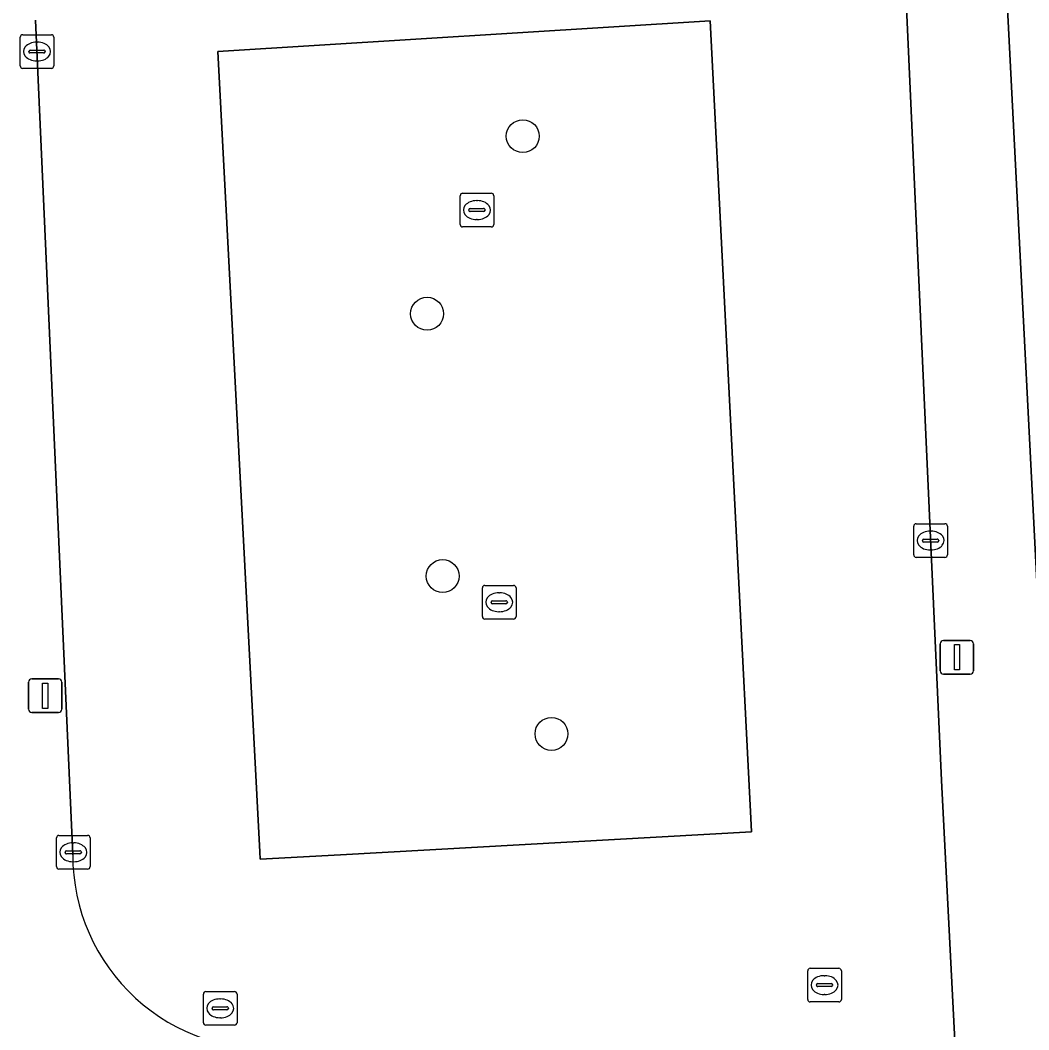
# Model space of a CAD drawing. Extents: x 160554 to 161248, y 385329 to 386506.
# Drawn here: x 160901.42 to 160931.4, y 385402.6 to 385432.61 of the extents above; entities that cross this region are included whole.
import ezdxf

# ---------------------------------------------------------------- set-up
doc = ezdxf.new("R2010")
doc.units = 0
for name, color, linetype in [('IMGEO_Boom', 7, 'Continuous'), ('IMGEO_Erf', 7, 'Continuous'), ('IMGEO_Kolk', 7, 'Continuous'), ('IMGEO_Lichtmast', 7, 'Continuous'), ('IMGEO_Parkeervlak_open', 7, 'Continuous'), ('IMGEO_Rijbaan_lokaal_open', 7, 'Continuous'), ('IMGEO_Rioolput', 7, 'Continuous'), ('IMGEO_Voetpad_open', 7, 'Continuous')]:
    doc.layers.add(name, color=color, linetype=linetype)

msp = doc.modelspace()

# ---------------------------------------------------------------- linework, layer by layer
at = {"layer": 'IMGEO_Boom'}
for centre in [(160916.354, 385429.163), (160913.51, 385423.886), (160913.973, 385416.089), (160917.208, 385411.398)]:
    msp.add_circle(centre, 0.489, dxfattribs=at)
at = {"layer": 'IMGEO_Erf'}
msp.add_lwpolyline([(160950.246, 385437.45), (160952.033, 385437.559), (160951.919, 385440.23), (160949.466, 385440.129), (160949.275, 385444.764), (160949.082, 385449.441), (160951.536, 385449.542), (160951.427, 385452.25), (160948.811, 385452.143), (160948.617, 385456.879), (160951.233, 385456.986), (160950.644, 385466.407), (160929.105, 385465.306), (160932.057, 385407.596)], dxfattribs=at)
at = {"layer": 'IMGEO_Kolk'}
for p, q in [((160901.415, 385431.252), (160901.415, 385432.104)), ((160901.49, 385432.178), (160902.342, 385432.178)), ((160902.416, 385432.104), (160902.416, 385431.252)), ((160901.903, 385431.958), (160901.928, 385431.958)), ((160901.674, 385431.672), (160901.674, 385431.684)), ((160902.112, 385431.635), (160901.714, 385431.635)), ((160901.717, 385431.721), (160902.115, 385431.721)), ((160902.158, 385431.684), (160902.158, 385431.672)), ((160902.342, 385431.178), (160901.49, 385431.178)), ((160901.926, 385431.398), (160901.901, 385431.398)), ((160914.492, 385426.541), (160914.492, 385427.393)), ((160914.567, 385427.467), (160915.419, 385427.467)), ((160915.493, 385427.393), (160915.493, 385426.541)), ((160914.751, 385426.961), (160914.751, 385426.973)), ((160914.794, 385427.01), (160915.192, 385427.01)), ((160914.98, 385427.247), (160915.005, 385427.247)), ((160915.235, 385426.973), (160915.235, 385426.961)), ((160915.189, 385426.924), (160914.791, 385426.924)), ((160915.003, 385426.687), (160914.978, 385426.687)), ((160915.419, 385426.467), (160914.567, 385426.467)), ((160927.976, 385416.718), (160927.976, 385417.57)), ((160928.051, 385417.644), (160928.903, 385417.644)), ((160928.464, 385417.424), (160928.489, 385417.424)), ((160928.977, 385417.57), (160928.977, 385416.718)), ((160928.235, 385417.138), (160928.235, 385417.15)), ((160928.673, 385417.101), (160928.275, 385417.101)), ((160928.278, 385417.187), (160928.676, 385417.187)), ((160928.719, 385417.15), (160928.719, 385417.138)), ((160928.487, 385416.864), (160928.462, 385416.864)), ((160928.903, 385416.644), (160928.051, 385416.644)), ((160915.154, 385414.884), (160915.154, 385415.736)), ((160915.229, 385415.81), (160916.081, 385415.81)), ((160915.642, 385415.59), (160915.667, 385415.59)), ((160916.155, 385415.736), (160916.155, 385414.884)), ((160915.413, 385415.304), (160915.413, 385415.316)), ((160915.851, 385415.267), (160915.453, 385415.267)), ((160915.456, 385415.353), (160915.854, 385415.353)), ((160915.897, 385415.316), (160915.897, 385415.304)), ((160915.665, 385415.03), (160915.64, 385415.03)), ((160916.081, 385414.81), (160915.229, 385414.81)), ((160902.568, 385408.379), (160903.42, 385408.379)), ((160902.493, 385407.453), (160902.493, 385408.305)), ((160902.981, 385408.159), (160903.006, 385408.159)), ((160903.494, 385408.305), (160903.494, 385407.453)), ((160902.752, 385407.873), (160902.752, 385407.885)), ((160903.19, 385407.836), (160902.792, 385407.836)), ((160902.795, 385407.922), (160903.193, 385407.922)), ((160903.236, 385407.885), (160903.236, 385407.873)), ((160903.004, 385407.599), (160902.979, 385407.599)), ((160903.42, 385407.379), (160902.568, 385407.379))]:
    msp.add_line(p, q, dxfattribs=at)
for points in [[(160901.415, 385431.252), (160901.415, 385432.104)], [(160901.49, 385432.178), (160902.342, 385432.178)], [(160902.416, 385432.104), (160902.416, 385431.252)], [(160902.342, 385431.178), (160901.49, 385431.178)], [(160914.492, 385426.541), (160914.492, 385427.393)], [(160914.567, 385427.467), (160915.419, 385427.467)], [(160915.493, 385427.393), (160915.493, 385426.541)], [(160915.419, 385426.467), (160914.567, 385426.467)], [(160927.976, 385416.718), (160927.976, 385417.57)], [(160928.051, 385417.644), (160928.903, 385417.644)], [(160928.977, 385417.57), (160928.977, 385416.718)], [(160928.903, 385416.644), (160928.051, 385416.644)], [(160915.154, 385414.884), (160915.154, 385415.736)], [(160915.229, 385415.81), (160916.081, 385415.81)], [(160916.155, 385415.736), (160916.155, 385414.884)], [(160916.081, 385414.81), (160915.229, 385414.81)], [(160902.568, 385408.379), (160903.42, 385408.379)], [(160902.493, 385407.453), (160902.493, 385408.305)], [(160903.494, 385408.305), (160903.494, 385407.453)], [(160903.42, 385407.379), (160902.568, 385407.379)]]:
    msp.add_lwpolyline(points, dxfattribs=at)
for centre, radius, start, end in [((160901.492, 385432.102), 0.0765, 91.552, 178.448), ((160901.492, 385432.102), 0.0765, 91.552, 178.448), ((160902.34, 385432.102), 0.0765, 1.552, 88.448), ((160902.34, 385432.102), 0.0765, 1.552, 88.448), ((160901.714, 385431.681), 0.0403, 85.8775, 175.7526), ((160901.711, 385431.671), 0.0366, 178.938, 274.7102), ((160902.115, 385431.678), 0.043, 264.8664, 352.4533), ((160902.119, 385431.683), 0.0386, 1.7309, 96.639), ((160901.492, 385431.254), 0.0765, 181.552, 268.448), ((160901.492, 385431.254), 0.0765, 181.552, 268.448), ((160902.34, 385431.254), 0.0765, 271.552, 358.448), ((160902.34, 385431.254), 0.0765, 271.552, 358.448), ((160914.569, 385427.391), 0.0765, 91.552, 178.448), ((160914.569, 385427.391), 0.0765, 91.552, 178.448), ((160915.417, 385427.391), 0.0765, 1.552, 88.448), ((160915.417, 385427.391), 0.0765, 1.552, 88.448), ((160914.791, 385426.97), 0.0403, 85.8775, 175.7526), ((160915.196, 385426.972), 0.0386, 1.7309, 96.639), ((160914.788, 385426.96), 0.0366, 178.938, 274.7102), ((160915.192, 385426.967), 0.043, 264.8664, 352.4533), ((160914.569, 385426.543), 0.0765, 181.552, 268.448), ((160914.569, 385426.543), 0.0765, 181.552, 268.448), ((160915.417, 385426.543), 0.0765, 271.552, 358.448), ((160915.417, 385426.543), 0.0765, 271.552, 358.448), ((160928.053, 385417.568), 0.0765, 91.552, 178.448), ((160928.053, 385417.568), 0.0765, 91.552, 178.448), ((160928.901, 385417.568), 0.0765, 1.552, 88.448), ((160928.901, 385417.568), 0.0765, 1.552, 88.448), ((160928.275, 385417.147), 0.0403, 85.8775, 175.7526), ((160928.272, 385417.137), 0.0366, 178.938, 274.7102), ((160928.676, 385417.144), 0.043, 264.8664, 352.4533), ((160928.68, 385417.149), 0.0386, 1.7309, 96.639), ((160928.053, 385416.72), 0.0765, 181.552, 268.448), ((160928.053, 385416.72), 0.0765, 181.552, 268.448), ((160928.901, 385416.72), 0.0765, 271.552, 358.448), ((160928.901, 385416.72), 0.0765, 271.552, 358.448), ((160915.231, 385415.734), 0.0765, 91.552, 178.448), ((160915.231, 385415.734), 0.0765, 91.552, 178.448), ((160916.079, 385415.734), 0.0765, 1.552, 88.448), ((160916.079, 385415.734), 0.0765, 1.552, 88.448), ((160915.453, 385415.313), 0.0403, 85.8775, 175.7526), ((160915.45, 385415.303), 0.0366, 178.938, 274.7102), ((160915.854, 385415.31), 0.043, 264.8664, 352.4533), ((160915.858, 385415.315), 0.0386, 1.7309, 96.639), ((160915.231, 385414.886), 0.0765, 181.552, 268.448), ((160915.231, 385414.886), 0.0765, 181.552, 268.448), ((160916.079, 385414.886), 0.0765, 271.552, 358.448), ((160916.079, 385414.886), 0.0765, 271.552, 358.448), ((160902.57, 385408.303), 0.0765, 91.552, 178.448), ((160902.57, 385408.303), 0.0765, 91.552, 178.448), ((160903.418, 385408.303), 0.0765, 1.552, 88.448), ((160903.418, 385408.303), 0.0765, 1.552, 88.448), ((160902.792, 385407.882), 0.0403, 85.8775, 175.7526), ((160902.789, 385407.872), 0.0366, 178.938, 274.7102), ((160903.193, 385407.879), 0.043, 264.8664, 352.4533), ((160903.197, 385407.884), 0.0386, 1.7309, 96.639), ((160902.57, 385407.455), 0.0765, 181.552, 268.448), ((160902.57, 385407.455), 0.0765, 181.552, 268.448), ((160903.418, 385407.455), 0.0765, 271.552, 358.448), ((160903.418, 385407.455), 0.0765, 271.552, 358.448)]:
    msp.add_arc(centre, radius, start, end, dxfattribs=at)
for centre, major_axis, ratio, start_param, end_param in [((160901.902, 385431.678), (-0.387, 0.002), 0.722429, 4.712389, 7.853982), ((160901.927, 385431.678), (-0.39, 0.002), 0.717154, 1.570796, 4.712389), ((160914.979, 385426.967), (-0.387, 0.002), 0.722429, 4.712389, 7.853982), ((160915.004, 385426.967), (-0.39, 0.002), 0.717154, 1.570796, 4.712389), ((160928.463, 385417.144), (-0.387, 0.002), 0.722429, 4.712389, 7.853982), ((160928.488, 385417.144), (-0.39, 0.002), 0.717154, 1.570796, 4.712389), ((160915.641, 385415.31), (-0.387, 0.002), 0.722429, 4.712389, 7.853982), ((160915.666, 385415.31), (-0.39, 0.002), 0.717154, 1.570796, 4.712389), ((160902.98, 385407.879), (-0.387, 0.002), 0.722429, 4.712389, 7.853982), ((160903.005, 385407.879), (-0.39, 0.002), 0.717154, 1.570796, 4.712389)]:
    msp.add_ellipse(centre, major_axis=major_axis, ratio=ratio, start_param=start_param, end_param=end_param, dxfattribs=at)
at = {"layer": 'IMGEO_Lichtmast'}
for p, q in [((160928.764, 385413.275), (160928.764, 385414.075)), ((160928.764, 385414.075), (160928.764, 385413.275)), ((160928.864, 385414.175), (160929.654, 385414.175)), ((160929.654, 385414.175), (160928.864, 385414.175)), ((160929.754, 385414.075), (160929.754, 385413.275)), ((160929.754, 385413.275), (160929.754, 385414.075)), ((160929.654, 385413.175), (160928.864, 385413.175)), ((160928.864, 385413.175), (160929.654, 385413.175)), ((160901.663, 385412.131), (160901.663, 385412.931)), ((160901.663, 385412.931), (160901.663, 385412.131)), ((160901.763, 385413.031), (160902.553, 385413.031)), ((160902.553, 385413.031), (160901.763, 385413.031)), ((160902.653, 385412.931), (160902.653, 385412.131)), ((160902.653, 385412.131), (160902.653, 385412.931)), ((160902.553, 385412.031), (160901.763, 385412.031)), ((160901.763, 385412.031), (160902.553, 385412.031))]:
    msp.add_line(p, q, dxfattribs=at)
for points in [[(160929.184, 385414.05), (160929.334, 385414.05), (160929.334, 385413.3), (160929.184, 385413.3), (160929.184, 385414.05)], [(160902.083, 385412.906), (160902.233, 385412.906), (160902.233, 385412.156), (160902.083, 385412.156), (160902.083, 385412.906)]]:
    msp.add_lwpolyline(points, dxfattribs=at)
for centre, start, end in [((160928.864, 385414.075), 90, 180), ((160928.864, 385414.075), 90, 180), ((160929.654, 385414.075), 0, 90), ((160929.654, 385414.075), 360, 90), ((160928.864, 385413.275), 180, 270), ((160928.864, 385413.275), 180, 270), ((160929.654, 385413.275), 270, 0), ((160929.654, 385413.275), 270, 0), ((160901.763, 385412.931), 90, 180), ((160901.763, 385412.931), 90, 180), ((160902.553, 385412.931), 0, 90), ((160902.553, 385412.931), 360, 90), ((160901.763, 385412.131), 180, 270), ((160901.763, 385412.131), 180, 270), ((160902.553, 385412.131), 270, 0), ((160902.553, 385412.131), 270, 0)]:
    msp.add_arc(centre, 0.1, start, end, dxfattribs=at)
at = {"layer": 'IMGEO_Parkeervlak_open'}
msp.add_lwpolyline([(160921.926, 385432.593), (160907.294, 385431.683), (160908.535, 385407.889), (160908.547, 385407.673), (160910.933, 385407.805), (160923.158, 385408.482), (160923.146, 385408.698)], close=True, dxfattribs=at)
at = {"layer": 'IMGEO_Rijbaan_lokaal_open'}
for points in [[(160930.876, 385369.442), (160930.677, 385373.303), (160930.613, 385374.533), (160930.421, 385378.278), (160928.798, 385410.012), (160927.711, 385434.087)], [(160901.875, 385432.61), (160902.976, 385407.8)]]:
    msp.add_lwpolyline(points, dxfattribs=at)
msp.add_lwpolyline([(160923.146, 385408.698), (160923.158, 385408.482), (160910.933, 385407.805), (160908.547, 385407.673), (160908.535, 385407.889), (160907.294, 385431.683), (160921.926, 385432.593)], close=True, dxfattribs=at)
msp.add_arc((160908.738, 385407.794), 5.762, 179.9394, 274.9999, dxfattribs=at)
at = {"layer": 'IMGEO_Rioolput'}
for p, q in [((160924.823, 385403.506), (160924.823, 385404.358)), ((160924.898, 385404.432), (160925.75, 385404.432)), ((160925.311, 385404.212), (160925.336, 385404.212)), ((160925.824, 385404.358), (160925.824, 385403.506)), ((160925.082, 385403.926), (160925.082, 385403.938)), ((160925.52, 385403.889), (160925.122, 385403.889)), ((160925.125, 385403.975), (160925.523, 385403.975)), ((160925.566, 385403.938), (160925.566, 385403.926)), ((160906.861, 385402.815), (160906.861, 385403.667)), ((160906.936, 385403.741), (160907.788, 385403.741)), ((160907.862, 385403.667), (160907.862, 385402.815)), ((160925.334, 385403.652), (160925.309, 385403.652)), ((160907.163, 385403.284), (160907.561, 385403.284)), ((160907.349, 385403.521), (160907.374, 385403.521)), ((160925.75, 385403.432), (160924.898, 385403.432)), ((160907.12, 385403.235), (160907.12, 385403.247)), ((160907.558, 385403.198), (160907.16, 385403.198)), ((160907.372, 385402.961), (160907.347, 385402.961)), ((160907.604, 385403.247), (160907.604, 385403.235)), ((160907.788, 385402.741), (160906.936, 385402.741))]:
    msp.add_line(p, q, dxfattribs=at)
for points in [[(160924.823, 385403.506), (160924.823, 385404.358)], [(160924.898, 385404.432), (160925.75, 385404.432)], [(160925.824, 385404.358), (160925.824, 385403.506)], [(160906.861, 385402.815), (160906.861, 385403.667)], [(160906.936, 385403.741), (160907.788, 385403.741)], [(160907.862, 385403.667), (160907.862, 385402.815)], [(160925.75, 385403.432), (160924.898, 385403.432)], [(160907.788, 385402.741), (160906.936, 385402.741)]]:
    msp.add_lwpolyline(points, dxfattribs=at)
for centre, radius, start, end in [((160924.9, 385404.356), 0.0765, 91.552, 178.448), ((160924.9, 385404.356), 0.0765, 91.552, 178.448), ((160925.748, 385404.356), 0.0765, 1.552, 88.448), ((160925.748, 385404.356), 0.0765, 1.552, 88.448), ((160925.122, 385403.935), 0.0403, 85.8775, 175.7526), ((160925.119, 385403.925), 0.0366, 178.938, 274.7102), ((160925.523, 385403.932), 0.043, 264.8664, 352.4533), ((160925.527, 385403.937), 0.0386, 1.7309, 96.639), ((160906.938, 385403.665), 0.0765, 91.552, 178.448), ((160906.938, 385403.665), 0.0765, 91.552, 178.448), ((160907.786, 385403.665), 0.0765, 1.552, 88.448), ((160907.786, 385403.665), 0.0765, 1.552, 88.448), ((160907.16, 385403.244), 0.0403, 85.8775, 175.7526), ((160907.565, 385403.246), 0.0386, 1.7309, 96.639), ((160924.9, 385403.508), 0.0765, 181.552, 268.448), ((160924.9, 385403.508), 0.0765, 181.552, 268.448), ((160925.748, 385403.508), 0.0765, 271.552, 358.448), ((160925.748, 385403.508), 0.0765, 271.552, 358.448), ((160907.157, 385403.234), 0.0366, 178.938, 274.7102), ((160907.561, 385403.241), 0.043, 264.8664, 352.4533), ((160906.938, 385402.817), 0.0765, 181.552, 268.448), ((160906.938, 385402.817), 0.0765, 181.552, 268.448), ((160907.786, 385402.817), 0.0765, 271.552, 358.448), ((160907.786, 385402.817), 0.0765, 271.552, 358.448)]:
    msp.add_arc(centre, radius, start, end, dxfattribs=at)
for centre, major_axis, ratio, start_param, end_param in [((160925.31, 385403.932), (-0.387, 0.002), 0.722429, 4.712389, 7.853982), ((160925.335, 385403.932), (-0.39, 0.002), 0.717154, 1.570796, 4.712389), ((160907.348, 385403.241), (-0.387, 0.002), 0.722429, 4.712389, 7.853982), ((160907.373, 385403.241), (-0.39, 0.002), 0.717154, 1.570796, 4.712389)]:
    msp.add_ellipse(centre, major_axis=major_axis, ratio=ratio, start_param=start_param, end_param=end_param, dxfattribs=at)
at = {"layer": 'IMGEO_Voetpad_open'}
for points in [[(160932.057, 385407.596), (160929.105, 385465.306), (160926.084, 385465.091), (160927.066, 385445.771), (160927.07, 385445.742), (160927.718, 385434.204), (160927.711, 385434.087), (160928.798, 385410.012), (160930.421, 385378.278), (160930.613, 385374.533), (160930.677, 385373.303), (160930.876, 385369.442), (160932.172, 385344.383), (160938.642, 385344.628), (160938.716, 385344.635)], [(160902.976, 385407.8), (160901.875, 385432.61)]]:
    msp.add_lwpolyline(points, dxfattribs=at)
msp.add_arc((160908.738, 385407.794), 5.762, 179.9394, 274.9999, dxfattribs=at)

doc.saveas('drawing.dxf')
